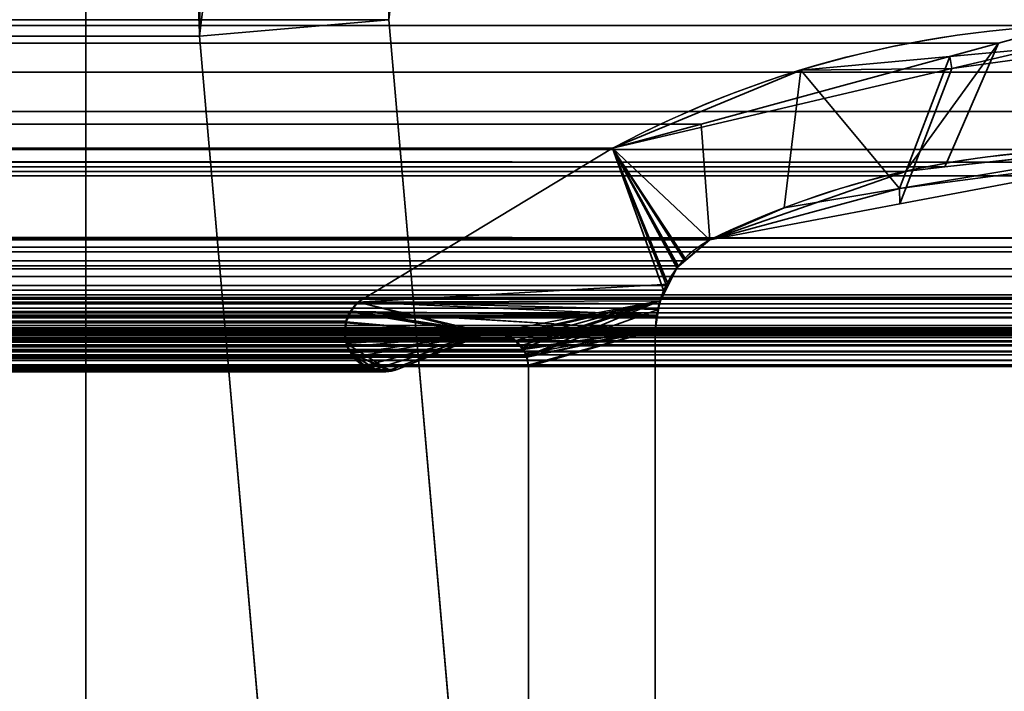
# Model space of a CAD drawing. Header units: millimetres. Extents: x -603 to 3703, y -115 to 193.
# Tile 783 of 1056: x 1960.98 to 1968.76, y 8.98 to 14.28. Entities that reach past the tile are written whole.
import ezdxf

# ---------------------------------------------------------------- set-up
doc = ezdxf.new("R2010")
doc.units = ezdxf.units.MM
doc.layers.add('152', color=7, linetype='Continuous', true_color=0xffffff)

# ---------------------------------------------------------------- blocks, each defined once
blk = doc.blocks.new('UG_SURFACE_002')
at = {"layer": '152', "color": 252, "linetype": 'Continuous', "lineweight": 35}
for points in [[(2165, -18, 2212.25), (2165, 174.4, 2212.25), (835, 174.4, 2212.25), (835, -18, 2212.25)], [(985, -18, 2062.2499), (985, 174.4, 2062.2499), (2015.0001, 174.4, 2062.2499), (2015.0001, -18, 2062.2499)]]:
    blk.add_3dface(points, dxfattribs=at)
blk = doc.blocks.new('UG_SURFACE_055')
at = {"layer": '152', "color": 252, "linetype": 'Continuous', "lineweight": 35}
for points in [[(1038.5, 7.25, 2008.75), (1961.5, 7.25, 2008.75), (1961.5, 46.92, 2008.75), (1038.5, 46.92, 2008.75)], [(1961.5, 46.92, 2008.75), (1961.5, 7.25, 2008.75), (1960, 7.25, 2007.2501), (1960, 46.92, 2007.2501)], [(1962.4095, 14.7887, 2009.6595), (1037.601, 14.1516, 2009.649), (1037.5905, 14.7887, 2009.6595)], [(1962.4095, 14.7887, 2009.6595), (1962.399, 14.1516, 2009.649), (1037.601, 14.1516, 2009.649)], [(1962.399, 14.1516, 2009.649), (1962.4095, 14.7887, 2009.6595), (1963.8987, 14.6091, 2011.1487), (1963.8933, 14.2823, 2011.1434)], [(1036.1013, 14.6091, 2011.1487), (1963.8933, 14.2823, 2011.1434), (1963.8987, 14.6091, 2011.1487)], [(1036.1013, 14.6091, 2011.1487), (1036.1067, 14.2823, 2011.1434), (1963.8933, 14.2823, 2011.1434)], [(1023.5, -29.92, 2023.7501), (1976.5, -29.92, 2023.7501), (1976.5, 14.42, 2023.7501), (1023.5, 14.42, 2023.7501)], [(1025, -29.92, 2022.2499), (1025, 14.42, 2022.2499), (1975, 14.42, 2022.2499), (1975, -29.92, 2022.2499)], [(1036.1067, 14.2823, 2011.1434), (1035.5085, 7.4461, 2011.7414), (1964.4915, 7.4461, 2011.7414), (1963.8933, 14.2823, 2011.1434)], [(1962.9972, 7.3154, 2010.2472), (1962.399, 14.1516, 2009.649), (1963.8933, 14.2823, 2011.1434), (1964.4915, 7.4461, 2011.7414)], [(1037.601, 14.1516, 2009.649), (1962.399, 14.1516, 2009.649), (1962.9972, 7.3154, 2010.2472), (1037.0028, 7.3154, 2010.2472)]]:
    blk.add_3dface(points, dxfattribs=at)
blk = doc.blocks.new('UG_SURFACE_056')
at = {"layer": '152', "color": 252, "linetype": 'Continuous', "lineweight": 35}
for points in [[(1961.5, 46.92, -8.75), (1961.5, 7.25, -8.75), (1960, 7.25, -8.75), (1960, 46.92, -8.75)], [(1960, 46.92, 2007.2501), (1960, 7.25, 2007.2501), (1961.5, 7.25, 2008.75), (1961.5, 46.92, 2008.75)], [(1961.5, 7.25, 2008.75), (1961.5, 7.25, -8.75), (1961.5, 46.92, -8.75), (1961.5, 46.92, 2008.75)], [(1962.5508, 15.41, -8.75), (1962.399, 14.1516, -8.75), (1962.399, 14.1516, 2009.649)], [(1962.399, 14.1516, 2009.649), (1962.4095, 14.7887, 2009.6595), (1962.5508, 15.41, -8.75)], [(1962.399, 14.1516, -8.75), (1962.5508, 15.41, -8.75), (1963.9711, 14.9279, -8.75), (1963.8933, 14.2823, -8.75)], [(1963.8987, 14.6091, 2011.1487), (1963.8933, 14.2823, -8.75), (1963.9711, 14.9279, -8.75)], [(1963.8933, 14.2823, 2011.1434), (1963.8987, 14.6091, 2011.1487), (1962.4095, 14.7887, 2009.6595), (1962.399, 14.1516, 2009.649)], [(1963.8987, 14.6091, 2011.1487), (1963.8933, 14.2823, 2011.1434), (1963.8933, 14.2823, -8.75)], [(1962.9972, 7.3154, -8.75), (1962.399, 14.1516, -8.75), (1963.8933, 14.2823, -8.75), (1964.4915, 7.4461, -8.75)], [(1964.4915, 7.4461, 2011.7414), (1963.8933, 14.2823, 2011.1434), (1962.399, 14.1516, 2009.649), (1962.9972, 7.3154, 2010.2472)], [(1963.8933, 14.2823, 2011.1434), (1964.4915, 7.4461, 2011.7414), (1964.4915, 7.4461, -8.75), (1963.8933, 14.2823, -8.75)], [(1962.399, 14.1516, 2009.649), (1962.399, 14.1516, -8.75), (1962.9972, 7.3154, -8.75), (1962.9972, 7.3154, 2010.2472)]]:
    blk.add_3dface(points, dxfattribs=at)
blk = doc.blocks.new('UG_SURFACE_093')
at = {"layer": '152', "color": 7, "linetype": 'Continuous', "lineweight": 35}
for points in [[(1028.805, 13.867, 2018.445), (1971.195, 13.867, 2018.445), (1969.2187, 14.2362, 2016.4688)], [(1030.7813, 14.2362, 2016.4688), (1028.805, 13.867, 2018.445), (1969.2187, 14.2362, 2016.4688)], [(1969.2187, 14.2362, 2016.4688), (1968.7123, 14.0981, 2015.9624), (1031.2877, 14.0981, 2015.9624), (1030.7813, 14.2362, 2016.4688)], [(1968.7123, 14.0981, 2015.9624), (1969.2187, 14.2362, 2016.4688), (1969.5216, 13.2561, 2016.7716), (1968.2879, 13.1186, 2015.538)], [(1031.2877, 14.0981, 2015.9624), (1968.7123, 14.0981, 2015.9624), (1966.3631, 13.4575, 2013.613), (1033.6369, 13.4575, 2013.613)], [(1967.9768, 13.084, 2015.2268), (1966.4322, 12.5427, 2013.6821), (1966.3631, 13.4575, 2013.613), (1968.7123, 14.0981, 2015.9624)], [(1968.2879, 13.1186, 2015.538), (1967.9768, 13.084, 2015.2268), (1968.7123, 14.0981, 2015.9624)], [(1972.85, 13.5578, 2020.1001), (1971.195, 13.867, 2018.445), (1028.805, 13.867, 2018.445), (1027.15, 13.5578, 2020.1001)], [(1027.15, 13.5578, 2020.1001), (1026.348, 13.1555, 2020.9019), (1973.652, 13.1555, 2020.9019)], [(1027.15, 13.5578, 2020.1001), (1973.652, 13.1555, 2020.9019), (1972.85, 13.5578, 2020.1001)], [(1033.6369, 13.4575, 2013.613), (1966.3631, 13.4575, 2013.613), (1965.663, 13.2666, 2012.913), (1034.337, 13.2666, 2012.913)], [(1965.663, 13.2666, 2012.913), (1966.3631, 13.4575, 2013.613), (1966.4322, 12.5427, 2013.6821), (1966.2308, 12.3774, 2013.4807)], [(1970.4359, 13.048, 2017.6859), (1029.5644, 13.0447, 2017.6857), (1030.4995, 13.2561, 2016.7506)], [(1030.4995, 13.2561, 2016.7506), (1031.6956, 12.978, 2015.5544), (1968.2879, 13.1186, 2015.538)], [(1968.2879, 13.1186, 2015.538), (1969.5216, 13.2561, 2016.7716), (1030.4995, 13.2561, 2016.7506)], [(1969.5216, 13.2561, 2016.7716), (1970.4359, 13.048, 2017.6859), (1030.4995, 13.2561, 2016.7506)], [(1965.663, 13.2666, 2012.913), (1963.65, 12.0514, 2010.9), (1036.35, 12.0514, 2010.9), (1034.337, 13.2666, 2012.913)], [(1963.65, 12.0514, 2010.9), (1965.663, 13.2666, 2012.913), (1966.065, 12.1441, 2013.315), (1966.0091, 11.9475, 2013.2592)], [(1965.663, 13.2666, 2012.913), (1966.1812, 12.3367, 2013.4311), (1966.0872, 12.1809, 2013.3371)], [(1966.0872, 12.1809, 2013.3371), (1966.065, 12.1441, 2013.315), (1965.663, 13.2666, 2012.913)], [(1966.2308, 12.3774, 2013.4807), (1966.1812, 12.3367, 2013.4311), (1965.663, 13.2666, 2012.913)], [(1975.4446, 12.0875, 2022.6946), (1973.652, 13.1555, 2020.9019), (1026.348, 13.1555, 2020.9019), (1024.5554, 12.0875, 2022.6946)], [(1967.9768, 13.084, 2015.2268), (1968.2879, 13.1186, 2015.538), (1031.6956, 12.978, 2015.5544)], [(1967.9768, 13.084, 2015.2268), (1031.6956, 12.978, 2015.5544), (1033.5678, 12.5427, 2013.6821)], [(1033.5678, 12.5427, 2013.6821), (1966.4322, 12.5427, 2013.6821), (1967.9768, 13.084, 2015.2268)], [(1972.595, 12.5565, 2019.845), (1027.405, 12.5565, 2019.845), (1029.5644, 13.0447, 2017.6857)], [(1029.5644, 13.0447, 2017.6857), (1970.4359, 13.048, 2017.6859), (1972.595, 12.5565, 2019.845)], [(1027.2902, 12.4749, 2019.9597), (1027.405, 12.5565, 2019.845), (1972.595, 12.5565, 2019.845)], [(1972.595, 12.5565, 2019.845), (1972.7128, 12.484, 2019.9628), (1027.2902, 12.4749, 2019.9597)], [(1033.7692, 12.3774, 2013.4807), (1966.2308, 12.3774, 2013.4807), (1966.4322, 12.5427, 2013.6821), (1033.5678, 12.5427, 2013.6821)], [(1027.1529, 12.3772, 2020.097), (1027.2902, 12.4749, 2019.9597), (1972.7128, 12.484, 2019.9628)], [(1972.7128, 12.484, 2019.9628), (1972.7702, 12.4486, 2020.0202), (1027.1529, 12.3772, 2020.097)], [(1972.7702, 12.4486, 2020.0202), (1027.1101, 12.316, 2020.1399), (1027.1529, 12.3772, 2020.097)], [(1972.7702, 12.4486, 2020.0202), (1972.8895, 12.3135, 2020.1395), (1027.1101, 12.316, 2020.1399)], [(1966.1812, 12.3367, 2013.4311), (1033.7692, 12.3774, 2013.4807), (1033.8188, 12.3367, 2013.4311)], [(1966.1812, 12.3367, 2013.4311), (1966.2308, 12.3774, 2013.4807), (1033.7692, 12.3774, 2013.4807)], [(1027.022, 12.19, 2020.2281), (1027.1101, 12.316, 2020.1399), (1972.8895, 12.3135, 2020.1395)], [(1972.8895, 12.3135, 2020.1395), (1972.942, 12.2541, 2020.1919), (1027.022, 12.19, 2020.2281)], [(1033.8188, 12.3367, 2013.4311), (1966.0872, 12.1809, 2013.3371), (1966.1812, 12.3367, 2013.4311)], [(1033.8188, 12.3367, 2013.4311), (1033.9128, 12.1809, 2013.3371), (1966.0872, 12.1809, 2013.3371)], [(1972.942, 12.2541, 2020.1919), (1026.9928, 12.1065, 2020.2572), (1027.022, 12.19, 2020.2281)], [(1972.942, 12.2541, 2020.1919), (1973.0098, 12.1077, 2020.2599), (1026.9928, 12.1065, 2020.2572)], [(1966.0091, 11.9475, 2013.2592), (1033.9128, 12.1809, 2013.3371), (1033.935, 12.1441, 2013.315)], [(1966.0091, 11.9475, 2013.2592), (1966.065, 12.1441, 2013.315), (1033.9128, 12.1809, 2013.3371)], [(1966.065, 12.1441, 2013.315), (1966.0872, 12.1809, 2013.3371), (1033.9128, 12.1809, 2013.3371)], [(1966.0089, 11.9448, 2013.2589), (1033.935, 12.1441, 2013.315), (1033.9909, 11.9475, 2013.2592)], [(1033.935, 12.1441, 2013.315), (1966.0089, 11.9448, 2013.2589), (1966.0091, 11.9475, 2013.2592)], [(1024.5554, 12.0875, 2022.6946), (1024.5012, 12.0383, 2022.7487), (1975.498, 12.0365, 2022.748)], [(1975.498, 12.0365, 2022.748), (1975.4446, 12.0875, 2022.6946), (1024.5554, 12.0875, 2022.6946)], [(1026.9547, 11.9977, 2020.2954), (1026.9928, 12.1065, 2020.2572), (1973.0098, 12.1077, 2020.2599)], [(1973.0098, 12.1077, 2020.2599), (1973.025, 12.0751, 2020.2749), (1026.9547, 11.9977, 2020.2954)], [(1973.025, 12.0751, 2020.2749), (1973.0616, 11.8663, 2020.3116), (1026.9547, 11.9977, 2020.2954)], [(1975.5521, 11.9652, 2022.8021), (1024.4761, 12.0155, 2022.774), (1024.4516, 11.9779, 2022.7985)], [(1024.5012, 12.0383, 2022.7487), (1024.4761, 12.0155, 2022.774), (1975.5329, 12.0032, 2022.7828)], [(1024.4761, 12.0155, 2022.774), (1975.5521, 11.9652, 2022.8021), (1975.5329, 12.0032, 2022.7828)], [(1975.5329, 12.0032, 2022.7828), (1975.498, 12.0365, 2022.748), (1024.5012, 12.0383, 2022.7487)], [(1973.0616, 11.8663, 2020.3116), (1026.9384, 11.8663, 2020.3116), (1026.9547, 11.9977, 2020.2954)], [(1036.4089, 11.9819, 2010.8411), (1036.35, 12.0514, 2010.9), (1963.65, 12.0514, 2010.9)], [(1036.4089, 11.9819, 2010.8411), (1963.65, 12.0514, 2010.9), (1963.5876, 11.9763, 2010.8376)], [(1963.5876, 11.9763, 2010.8376), (1963.65, 12.0514, 2010.9), (1966.0091, 11.9475, 2013.2592), (1966.0089, 11.9448, 2013.2589)], [(1024.4319, 11.9258, 2022.8181), (1024.4216, 11.8984, 2022.8283), (1975.5852, 11.846, 2022.8353)], [(1975.5521, 11.9652, 2022.8021), (1024.4472, 11.9664, 2022.8028), (1024.4319, 11.9258, 2022.8181)], [(1024.4319, 11.9258, 2022.8181), (1975.569, 11.9316, 2022.819), (1975.5521, 11.9652, 2022.8021)], [(1024.4319, 11.9258, 2022.8181), (1975.5698, 11.9274, 2022.8198), (1975.569, 11.9316, 2022.819)], [(1975.5852, 11.846, 2022.8353), (1975.5698, 11.9274, 2022.8198), (1024.4319, 11.9258, 2022.8181)], [(1024.4516, 11.9779, 2022.7985), (1024.4472, 11.9664, 2022.8028), (1975.5521, 11.9652, 2022.8021)], [(1033.9909, 11.9475, 2013.2592), (1033.9911, 11.9448, 2013.2589), (1966.0089, 11.9448, 2013.2589)], [(1034, 11.8277, 2013.2501), (1966, 11.8277, 2013.2501), (1966.0089, 11.9448, 2013.2589), (1033.9911, 11.9448, 2013.2589)], [(1963.5876, 11.9763, 2010.8376), (1036.4127, 11.9737, 2010.8373), (1036.4089, 11.9819, 2010.8411)], [(1963.5876, 11.9763, 2010.8376), (1963.5868, 11.9742, 2010.8368), (1036.4127, 11.9737, 2010.8373)], [(1036.4401, 11.9155, 2010.8099), (1036.4127, 11.9737, 2010.8373), (1963.5868, 11.9742, 2010.8368)], [(1036.4401, 11.9155, 2010.8099), (1963.5868, 11.9742, 2010.8368), (1963.5551, 11.8998, 2010.8051)], [(1963.5551, 11.8998, 2010.8051), (1036.4461, 11.8863, 2010.8039), (1036.4401, 11.9155, 2010.8099)], [(1964.6485, 11.798, 2011.8985), (1963.5534, 11.8868, 2010.8035), (1963.5551, 11.8998, 2010.8051), (1963.5868, 11.9742, 2010.8368)], [(1963.5868, 11.9742, 2010.8368), (1963.5876, 11.9763, 2010.8376), (1964.6485, 11.798, 2011.8985)], [(1963.5876, 11.9763, 2010.8376), (1964.7161, 11.8082, 2011.9662), (1964.6646, 11.8019, 2011.9145)], [(1964.6646, 11.8019, 2011.9145), (1964.6485, 11.798, 2011.8985), (1963.5876, 11.9763, 2010.8376)], [(1963.5876, 11.9763, 2010.8376), (1966, 11.8277, 2013.2501), (1964.8067, 11.7956, 2012.0566), (1964.8026, 11.7962, 2012.0525)], [(1964.8026, 11.7962, 2012.0525), (1964.7161, 11.8082, 2011.9662), (1963.5876, 11.9763, 2010.8376)], [(1966.0089, 11.9448, 2013.2589), (1966, 11.8277, 2013.2501), (1963.5876, 11.9763, 2010.8376)], [(1975.5851, 11.8384, 2022.835), (1024.4156, 11.8382, 2022.8345), (1024.4145, 11.8282, 2022.8355)], [(1024.4145, 11.8282, 2022.8355), (1024.4242, 11.7582, 2022.826), (1975.5851, 11.8384, 2022.835)], [(1024.4216, 11.8984, 2022.8283), (1024.4156, 11.8382, 2022.8345), (1975.5852, 11.846, 2022.8353)], [(1024.4156, 11.8382, 2022.8345), (1975.5851, 11.8384, 2022.835), (1975.5852, 11.846, 2022.8353)], [(1975.5844, 11.8085, 2022.8345), (1975.5851, 11.8384, 2022.835), (1024.4242, 11.7582, 2022.826)], [(1026.9384, 6.7187, 2020.3116), (1026.9384, 11.8663, 2020.3116), (1973.0616, 11.8663, 2020.3116), (1973.0616, 6.7187, 2020.3116)], [(1034, 11.8277, 2013.2501), (1034, 5.7035, 2013.2501), (1966, 5.7035, 2013.2501), (1966, 11.8277, 2013.2501)], [(1963.5551, 11.8998, 2010.8051), (1963.5534, 11.8868, 2010.8035), (1036.4461, 11.8863, 2010.8039)], [(1036.4552, 11.8424, 2010.7949), (1036.4461, 11.8863, 2010.8039), (1963.5534, 11.8868, 2010.8035)], [(1963.5438, 11.8115, 2010.7937), (1036.4527, 11.791, 2010.7975), (1036.4552, 11.8424, 2010.7949)], [(1036.4552, 11.8424, 2010.7949), (1963.5534, 11.8868, 2010.8035), (1963.5438, 11.8115, 2010.7937)], [(1963.5465, 11.7913, 2010.7965), (1963.5438, 11.8115, 2010.7937), (1963.5534, 11.8868, 2010.8035), (1964.6485, 11.798, 2011.8985)], [(1966, 11.8277, 2013.2501), (1964.9017, 11.7431, 2012.1517), (1964.8759, 11.7573, 2012.126), (1964.8067, 11.7956, 2012.0566)], [(1964.9585, 11.6764, 2012.2087), (1964.9371, 11.7015, 2012.1872), (1964.9017, 11.7431, 2012.1517), (1966, 11.8277, 2013.2501)], [(1966, 11.8277, 2013.2501), (1964.9862, 11.6145, 2012.2364), (1964.9798, 11.6289, 2012.2297), (1964.9585, 11.6764, 2012.2087)], [(1964.9965, 11.5516, 2012.2464), (1964.9862, 11.6145, 2012.2364), (1966, 11.8277, 2013.2501)], [(1966, 11.8277, 2013.2501), (1964.9979, 11.5427, 2012.2478), (1964.9965, 11.5516, 2012.2464)], [(1966, 11.8277, 2013.2501), (1966, 5.7035, 2013.2501), (1964.9979, 7.7467, 2012.2478), (1964.9979, 11.5427, 2012.2478)], [(1975.5844, 11.8085, 2022.8345), (1024.4242, 11.7582, 2022.826), (1024.428, 11.7445, 2022.8219)], [(1024.428, 11.7445, 2022.8219), (1975.572, 11.7445, 2022.8219), (1975.5844, 11.8085, 2022.8345)], [(1974.3996, 11.8171, 2021.6496), (1975.1971, 11.5484, 2022.4471), (1024.8029, 11.5484, 2022.4471), (1025.6004, 11.8171, 2021.6496)], [(1974.3996, 11.8171, 2021.6496), (1025.6004, 11.8171, 2021.6496), (1025.6144, 11.8176, 2021.6355)], [(1974.3232, 11.8261, 2021.5731), (1025.6144, 11.8176, 2021.6355), (1025.6871, 11.8201, 2021.5631)], [(1974.3232, 11.8261, 2021.5731), (1974.3855, 11.8187, 2021.6355), (1025.6144, 11.8176, 2021.6355)], [(1025.6144, 11.8176, 2021.6355), (1974.3855, 11.8187, 2021.6355), (1974.3996, 11.8171, 2021.6496)], [(1025.6871, 11.8201, 2021.5631), (1974.3134, 11.823, 2021.5635), (1974.3232, 11.8261, 2021.5731)], [(1974.3134, 11.823, 2021.5635), (1025.6871, 11.8201, 2021.5631), (1025.7167, 11.8212, 2021.5333)], [(1025.7167, 11.8212, 2021.5333), (1974.2395, 11.7993, 2021.4894), (1974.3134, 11.823, 2021.5635)], [(1025.7167, 11.8212, 2021.5333), (1025.7601, 11.8001, 2021.4899), (1974.2395, 11.7993, 2021.4894)], [(1974.1986, 11.7862, 2021.4486), (1025.7601, 11.8001, 2021.4899), (1025.8185, 11.7716, 2021.4317)], [(1974.1986, 11.7862, 2021.4486), (1974.2395, 11.7993, 2021.4894), (1025.7601, 11.8001, 2021.4899)], [(1025.8185, 11.7716, 2021.4317), (1974.1828, 11.7701, 2021.4329), (1974.1986, 11.7862, 2021.4486)], [(1974.1828, 11.7701, 2021.4329), (1025.8185, 11.7716, 2021.4317), (1025.8265, 11.7677, 2021.4236)], [(1025.8265, 11.7677, 2021.4236), (1974.1271, 11.7128, 2021.3771), (1974.1828, 11.7701, 2021.4329)], [(1025.8265, 11.7677, 2021.4236), (1025.8732, 11.7134, 2021.3768), (1974.1271, 11.7128, 2021.3771)], [(1964.9017, 11.7431, 2012.1517), (1035.0993, 11.7439, 2012.1508), (1035.1241, 11.7573, 2012.126)], [(1964.8759, 11.7573, 2012.126), (1035.1241, 11.7573, 2012.126), (1035.1965, 11.7966, 2012.0535)], [(1035.1241, 11.7573, 2012.126), (1964.8759, 11.7573, 2012.126), (1964.9017, 11.7431, 2012.1517)], [(1035.1965, 11.7966, 2012.0535), (1035.1974, 11.7967, 2012.0528), (1964.8026, 11.7962, 2012.0525), (1964.8067, 11.7956, 2012.0566)], [(1964.8067, 11.7956, 2012.0566), (1964.8759, 11.7573, 2012.126), (1035.1965, 11.7966, 2012.0535)], [(1964.8026, 11.7962, 2012.0525), (1035.1974, 11.7967, 2012.0528), (1035.2839, 11.8082, 2011.9662)], [(1035.2839, 11.8082, 2011.9662), (1964.7161, 11.8082, 2011.9662), (1964.8026, 11.7962, 2012.0525)], [(1964.6646, 11.8019, 2011.9145), (1035.2839, 11.8082, 2011.9662), (1035.3515, 11.798, 2011.8985)], [(1964.6646, 11.8019, 2011.9145), (1964.7161, 11.8082, 2011.9662), (1035.2839, 11.8082, 2011.9662)], [(1035.3515, 11.798, 2011.8985), (1964.6485, 11.798, 2011.8985), (1964.6646, 11.8019, 2011.9145)], [(1963.9601, 11.5173, 2011.21), (1964.6485, 11.798, 2011.8985), (1035.3515, 11.798, 2011.8985), (1036.0399, 11.5173, 2011.21)], [(1963.5541, 11.7351, 2010.8042), (1036.431, 11.6956, 2010.8192), (1036.451, 11.758, 2010.7989)], [(1036.451, 11.758, 2010.7989), (1963.5465, 11.7913, 2010.7965), (1963.5541, 11.7351, 2010.8042)], [(1036.451, 11.758, 2010.7989), (1036.4527, 11.791, 2010.7975), (1963.5465, 11.7913, 2010.7965)], [(1963.5438, 11.8115, 2010.7937), (1963.5465, 11.7913, 2010.7965), (1036.4527, 11.791, 2010.7975)], [(1964.6485, 11.798, 2011.8985), (1963.5694, 11.6961, 2010.8194), (1963.5541, 11.7351, 2010.8042), (1963.5465, 11.7913, 2010.7965)], [(1963.6161, 11.6163, 2010.8662), (1963.5806, 11.6675, 2010.8306), (1963.5694, 11.6961, 2010.8194), (1964.6485, 11.798, 2011.8985)], [(1963.7012, 11.5469, 2010.9513), (1963.6227, 11.6068, 2010.8726), (1963.6161, 11.6163, 2010.8662), (1964.6485, 11.798, 2011.8985)], [(1963.7786, 11.5187, 2011.0285), (1963.7202, 11.5324, 2010.9704), (1963.7012, 11.5469, 2010.9513), (1964.6485, 11.798, 2011.8985)], [(1963.8742, 11.5017, 2011.1241), (1963.8566, 11.5004, 2011.1067), (1963.7786, 11.5187, 2011.0285), (1964.6485, 11.798, 2011.8985)], [(1964.6485, 11.798, 2011.8985), (1963.9601, 11.5173, 2011.21), (1963.9083, 11.5044, 2011.1582), (1963.8742, 11.5017, 2011.1241)], [(1024.4323, 11.736, 2022.8179), (1975.5677, 11.736, 2022.8179), (1975.572, 11.7445, 2022.8219), (1024.428, 11.7445, 2022.8219)], [(1975.5313, 11.662, 2022.7814), (1024.4323, 11.736, 2022.8179), (1024.4687, 11.662, 2022.7814)], [(1975.5313, 11.662, 2022.7814), (1975.5677, 11.736, 2022.8179), (1024.4323, 11.736, 2022.8179)], [(1974.1204, 11.7061, 2021.3704), (1025.8732, 11.7134, 2021.3768), (1025.88, 11.7055, 2021.3699)], [(1974.1204, 11.7061, 2021.3704), (1974.1271, 11.7128, 2021.3771), (1025.8732, 11.7134, 2021.3768)], [(1025.88, 11.7055, 2021.3699), (1974.0888, 11.6334, 2021.3387), (1974.1204, 11.7061, 2021.3704)], [(1025.88, 11.7055, 2021.3699), (1025.9112, 11.6334, 2021.3387), (1974.0888, 11.6334, 2021.3387)], [(1964.9585, 11.6764, 2012.2087), (1035.0202, 11.6289, 2012.2297), (1035.0415, 11.6764, 2012.2087)], [(1964.9585, 11.6764, 2012.2087), (1964.9798, 11.6289, 2012.2297), (1035.0202, 11.6289, 2012.2297)], [(1964.9585, 11.6764, 2012.2087), (1035.0415, 11.6764, 2012.2087), (1035.0629, 11.7014, 2012.187)], [(1964.9017, 11.7431, 2012.1517), (1035.0629, 11.7014, 2012.187), (1035.0993, 11.7439, 2012.1508)], [(1964.9017, 11.7431, 2012.1517), (1964.9371, 11.7015, 2012.1872), (1035.0629, 11.7014, 2012.187)], [(1035.0629, 11.7014, 2012.187), (1964.9371, 11.7015, 2012.1872), (1964.9585, 11.6764, 2012.2087)], [(1963.5806, 11.6675, 2010.8306), (1036.3837, 11.6165, 2010.8664), (1036.4263, 11.6814, 2010.8237)], [(1036.4263, 11.6814, 2010.8237), (1963.5694, 11.6961, 2010.8194), (1963.5806, 11.6675, 2010.8306)], [(1036.4263, 11.6814, 2010.8237), (1036.431, 11.6956, 2010.8192), (1963.5694, 11.6961, 2010.8194)], [(1963.5541, 11.7351, 2010.8042), (1963.5694, 11.6961, 2010.8194), (1036.431, 11.6956, 2010.8192)], [(1975.5275, 11.6582, 2022.7776), (1024.4725, 11.6582, 2022.7776), (1024.539, 11.5917, 2022.711)], [(1024.539, 11.5917, 2022.711), (1975.461, 11.5914, 2022.711), (1975.5275, 11.6582, 2022.7776)], [(1974.0888, 7.3541, 2021.3387), (1974.0888, 11.6334, 2021.3387), (1025.9112, 11.6334, 2021.3387), (1025.9112, 7.3541, 2021.3387)], [(1964.9862, 11.6145, 2012.2364), (1035.0035, 11.5516, 2012.2464), (1035.0138, 11.6145, 2012.2364)], [(1964.9862, 11.6145, 2012.2364), (1964.9965, 11.5516, 2012.2464), (1035.0035, 11.5516, 2012.2464)], [(1035.0138, 11.6145, 2012.2364), (1035.0202, 11.6289, 2012.2297), (1964.9798, 11.6289, 2012.2297), (1964.9862, 11.6145, 2012.2364)], [(1036.3261, 11.5603, 2010.9239), (1963.6227, 11.6068, 2010.8726), (1963.7012, 11.5469, 2010.9513)], [(1036.3261, 11.5603, 2010.9239), (1036.3773, 11.6068, 2010.8726), (1963.6227, 11.6068, 2010.8726)], [(1036.3773, 11.6068, 2010.8726), (1036.3837, 11.6165, 2010.8664), (1963.6161, 11.6163, 2010.8662)], [(1963.6161, 11.6163, 2010.8662), (1963.6227, 11.6068, 2010.8726), (1036.3773, 11.6068, 2010.8726)], [(1963.5806, 11.6675, 2010.8306), (1963.6161, 11.6163, 2010.8662), (1036.3837, 11.6165, 2010.8664)], [(1975.4601, 11.5905, 2022.7101), (1024.539, 11.5917, 2022.711), (1024.5411, 11.5896, 2022.7089)], [(1975.4601, 11.5905, 2022.7101), (1975.461, 11.5914, 2022.711), (1024.539, 11.5917, 2022.711)], [(1975.4601, 11.5905, 2022.7101), (1024.5411, 11.5896, 2022.7089), (1024.622, 11.5553, 2022.6281)], [(1024.622, 11.5553, 2022.6281), (1975.3782, 11.5548, 2022.6281), (1975.4601, 11.5905, 2022.7101)], [(1975.3782, 11.5548, 2022.6281), (1024.622, 11.5553, 2022.6281), (1024.658, 11.54, 2022.5921)], [(1975.3457, 11.5407, 2022.5956), (1975.3782, 11.5548, 2022.6281), (1024.658, 11.54, 2022.5921)], [(1975.3457, 11.5407, 2022.5956), (1024.658, 11.54, 2022.5921), (1024.7089, 11.5412, 2022.541)], [(1024.7089, 11.5412, 2022.541), (1975.2913, 11.5435, 2022.5413), (1975.3457, 11.5407, 2022.5956)], [(1975.2913, 11.5435, 2022.5413), (1024.7089, 11.5412, 2022.541), (1024.7829, 11.5429, 2022.4671)], [(1024.7829, 11.5429, 2022.4671), (1975.1971, 11.5484, 2022.4471), (1975.2913, 11.5435, 2022.5413)], [(1024.7829, 11.5429, 2022.4671), (1024.8029, 11.5484, 2022.4471), (1975.1971, 11.5484, 2022.4471)], [(1035.0035, 11.5516, 2012.2464), (1964.9965, 11.5516, 2012.2464), (1964.9979, 11.5427, 2012.2478), (1035.0021, 11.5427, 2012.2478)], [(1964.9979, 11.5427, 2012.2478), (1964.9979, 7.7467, 2012.2478), (1035.0021, 7.7467, 2012.2478), (1035.0021, 11.5427, 2012.2478)], [(1036.0399, 11.5173, 2011.21), (1036.1261, 11.5091, 2011.1239), (1963.8742, 11.5017, 2011.1241)], [(1963.8742, 11.5017, 2011.1241), (1963.9083, 11.5044, 2011.1582), (1036.0399, 11.5173, 2011.21)], [(1963.9083, 11.5044, 2011.1582), (1963.9601, 11.5173, 2011.21), (1036.0399, 11.5173, 2011.21)], [(1036.1853, 11.5034, 2011.0648), (1963.7786, 11.5187, 2011.0285), (1963.8566, 11.5004, 2011.1067)], [(1036.1853, 11.5034, 2011.0648), (1036.2209, 11.5179, 2011.029), (1963.7786, 11.5187, 2011.0285)], [(1963.7202, 11.5324, 2010.9704), (1036.2209, 11.5179, 2011.029), (1036.299, 11.5493, 2010.951)], [(1963.7202, 11.5324, 2010.9704), (1963.7786, 11.5187, 2011.0285), (1036.2209, 11.5179, 2011.029)], [(1963.7012, 11.5469, 2010.9513), (1036.299, 11.5493, 2010.951), (1036.3261, 11.5603, 2010.9239)], [(1036.299, 11.5493, 2010.951), (1963.7012, 11.5469, 2010.9513), (1963.7202, 11.5324, 2010.9704)], [(1963.8566, 11.5004, 2011.1067), (1036.1261, 11.5091, 2011.1239), (1036.1853, 11.5034, 2011.0648)], [(1963.8566, 11.5004, 2011.1067), (1963.8742, 11.5017, 2011.1241), (1036.1261, 11.5091, 2011.1239)]]:
    blk.add_3dface(points, dxfattribs=at)
blk = doc.blocks.new('UG_SURFACE_094')
at = {"layer": '152', "color": 7, "linetype": 'Continuous', "lineweight": 35}
for points in [[(1967.9314, 12.8262, 2015.1813), (1970.088, 13.2339, 2017.338), (1969.808, 14.2393, 2017.0579), (1968.343, 13.8955, 2015.5931)], [(1968.343, 13.8955, 2015.5931), (1969.808, 14.2393, 2017.0579), (1970.4853, 14.1908, -8.75)], [(1968.3276, 13.9927, -8.75), (1970.4853, 14.1908, -8.75), (1969.7534, 13.2525, -8.75), (1967.9286, 12.9478, -8.75)], [(1970.4853, 14.1908, -8.75), (1968.3276, 13.9927, -8.75), (1968.343, 13.8955, 2015.5931)], [(1968.343, 13.8955, 2015.5931), (1968.3276, 13.9927, -8.75), (1967.1508, 13.8846, -8.75)], [(1967.9286, 12.9478, -8.75), (1967.1508, 13.8846, -8.75), (1968.3276, 13.9927, -8.75)], [(1965.663, 13.2666, 2012.913), (1968.343, 13.8955, 2015.5931), (1967.1508, 13.8846, -8.75)], [(1968.343, 13.8955, 2015.5931), (1965.663, 13.2666, 2012.913), (1966.4322, 12.5427, 2013.6821), (1967.9314, 12.8262, 2015.1813)], [(1967.1508, 13.8846, -8.75), (1965.663, 13.2666, -8.75), (1965.663, 13.2666, 2012.913)], [(1967.0178, 12.7957, -8.75), (1966.4322, 12.5427, -8.75), (1965.663, 13.2666, -8.75), (1967.1508, 13.8846, -8.75)], [(1967.9286, 12.9478, -8.75), (1967.0178, 12.7957, -8.75), (1967.1508, 13.8846, -8.75)], [(1965.663, 13.2666, -8.75), (1963.65, 12.0514, -8.75), (1963.65, 12.0514, 2010.9), (1965.663, 13.2666, 2012.913)], [(1963.65, 12.0514, -8.75), (1965.663, 13.2666, -8.75), (1966.1744, 12.3282, -8.75), (1966.1058, 12.1916, -8.75)], [(1965.663, 13.2666, 2012.913), (1963.65, 12.0514, 2010.9), (1966.0347, 12.0607, 2013.2847), (1966.1008, 12.1889, 2013.3507)], [(1965.663, 13.2666, -8.75), (1966.4322, 12.5427, -8.75), (1966.243, 12.3854, -8.75)], [(1966.243, 12.3854, -8.75), (1966.1744, 12.3282, -8.75), (1965.663, 13.2666, -8.75)], [(1965.663, 13.2666, 2012.913), (1966.1691, 12.3216, 2013.4192), (1966.2403, 12.3814, 2013.4904)], [(1966.2403, 12.3814, 2013.4904), (1966.4322, 12.5427, 2013.6821), (1965.663, 13.2666, 2012.913)], [(1966.1008, 12.1889, 2013.3507), (1966.1691, 12.3216, 2013.4192), (1965.663, 13.2666, 2012.913)], [(1970.088, 13.2339, 2017.338), (1967.9286, 12.9478, -8.75), (1969.7534, 13.2525, -8.75)], [(1970.088, 13.2339, 2017.338), (1967.9314, 12.8262, 2015.1813), (1967.9286, 12.9478, -8.75)], [(1967.9286, 12.9478, -8.75), (1967.9314, 12.8262, 2015.1813), (1966.4322, 12.5427, 2013.6821)], [(1966.4322, 12.5427, 2013.6821), (1967.0178, 12.7957, -8.75), (1967.9286, 12.9478, -8.75)], [(1966.4322, 12.5427, 2013.6821), (1966.4322, 12.5427, -8.75), (1967.0178, 12.7957, -8.75)], [(1966.4322, 12.5427, -8.75), (1966.4322, 12.5427, 2013.6821), (1966.2403, 12.3814, 2013.4904)], [(1966.2403, 12.3814, 2013.4904), (1966.243, 12.3854, -8.75), (1966.4322, 12.5427, -8.75)], [(1966.243, 12.3854, -8.75), (1966.2403, 12.3814, 2013.4904), (1966.1691, 12.3216, 2013.4192)], [(1966.1691, 12.3216, 2013.4192), (1966.1744, 12.3282, -8.75), (1966.243, 12.3854, -8.75)], [(1966.1691, 12.3216, 2013.4192), (1966.1008, 12.1889, 2013.3507), (1966.1058, 12.1916, -8.75)], [(1966.1691, 12.3216, 2013.4192), (1966.1058, 12.1916, -8.75), (1966.1744, 12.3282, -8.75)], [(1966.1058, 12.1916, -8.75), (1966.0276, 12.0359, -8.75), (1963.65, 12.0514, -8.75)], [(1966.0276, 12.0359, -8.75), (1966.1058, 12.1916, -8.75), (1966.1008, 12.1889, 2013.3507)], [(1966.0276, 12.0359, -8.75), (1966.1008, 12.1889, 2013.3507), (1966.0347, 12.0607, 2013.2847)], [(1964.6821, 11.8051, 2011.9321), (1964.7161, 11.8082, 2011.9662), (1966.0347, 12.0607, 2013.2847), (1963.65, 12.0514, 2010.9)], [(1966.0347, 12.0607, 2013.2847), (1964.7161, 11.8082, 2011.9662), (1964.8116, 11.7875, 2012.0616)], [(1964.8116, 11.7875, 2012.0616), (1964.8453, 11.7801, 2012.0952), (1966.0347, 12.0607, 2013.2847)], [(1966.0347, 12.0607, 2013.2847), (1964.8453, 11.7801, 2012.0952), (1964.8899, 11.7442, 2012.1398)], [(1964.8899, 11.7442, 2012.1398), (1964.9386, 11.705, 2012.1887), (1966.0347, 12.0607, 2013.2847)], [(1966.0347, 12.0607, 2013.2847), (1964.9386, 11.705, 2012.1887), (1964.9489, 11.6862, 2012.1989)], [(1964.9489, 11.6862, 2012.1989), (1964.9838, 11.6222, 2012.2337), (1966.0347, 12.0607, 2013.2847)], [(1966.0244, 11.9915, 2013.2744), (1966.0347, 12.0607, 2013.2847), (1964.9838, 11.6222, 2012.2337), (1964.9839, 11.6216, 2012.234)], [(1966.0347, 12.0607, 2013.2847), (1966.0219, 11.9929, -8.75), (1966.0276, 12.0359, -8.75)], [(1966.0347, 12.0607, 2013.2847), (1966.0244, 11.9915, 2013.2744), (1966.0219, 11.9929, -8.75)], [(1963.65, 12.0514, -8.75), (1963.5957, 11.9786, -8.75), (1963.5932, 11.9786, 2010.8433)], [(1963.5932, 11.9786, 2010.8433), (1963.65, 12.0514, 2010.9), (1963.65, 12.0514, -8.75)], [(1964.6485, 11.798, 2011.8985), (1963.65, 12.0514, 2010.9), (1963.5932, 11.9786, 2010.8433)], [(1966.0219, 11.9929, -8.75), (1966, 11.8277, -8.75), (1963.5957, 11.9786, -8.75), (1963.65, 12.0514, -8.75)], [(1963.65, 12.0514, -8.75), (1966.0276, 12.0359, -8.75), (1966.0219, 11.9929, -8.75)], [(1963.65, 12.0514, 2010.9), (1964.6485, 11.798, 2011.8985), (1964.6821, 11.8051, 2011.9321)], [(1964.9839, 11.6216, 2012.234), (1964.9979, 11.5427, 2012.2478), (1966, 11.8277, 2013.2501), (1966.0244, 11.9915, 2013.2744)], [(1966.0219, 11.9929, -8.75), (1966.0244, 11.9915, 2013.2744), (1966, 11.8277, 2013.2501)], [(1966, 11.8277, 2013.2501), (1966, 11.8277, -8.75), (1966.0219, 11.9929, -8.75)], [(1963.5957, 11.9786, -8.75), (1963.5724, 11.9473, -8.75), (1963.557, 11.8953, 2010.807)], [(1963.557, 11.8953, 2010.807), (1963.5782, 11.9593, 2010.8283), (1963.5957, 11.9786, -8.75)], [(1963.5932, 11.9786, 2010.8433), (1963.5782, 11.9593, 2010.8283), (1963.557, 11.8953, 2010.807), (1964.6485, 11.798, 2011.8985)], [(1963.5724, 11.9473, -8.75), (1963.5595, 11.8957, -8.75), (1963.557, 11.8953, 2010.807)], [(1963.5595, 11.8957, -8.75), (1963.5724, 11.9473, -8.75), (1963.5957, 11.9786, -8.75), (1964.6485, 11.798, -8.75)], [(1963.5782, 11.9593, 2010.8283), (1963.5932, 11.9786, 2010.8433), (1963.5957, 11.9786, -8.75)], [(1963.5957, 11.9786, -8.75), (1964.7161, 11.8082, -8.75), (1964.6821, 11.8051, -8.75)], [(1964.6821, 11.8051, -8.75), (1964.6485, 11.798, -8.75), (1963.5957, 11.9786, -8.75)], [(1964.7161, 11.8082, -8.75), (1963.5957, 11.9786, -8.75), (1966, 11.8277, -8.75)], [(1963.5595, 11.8957, -8.75), (1963.5444, 11.835, -8.75), (1963.5469, 11.8101, 2010.7968)], [(1964.6485, 11.798, -8.75), (1963.5478, 11.8108, -8.75), (1963.5444, 11.835, -8.75), (1963.5595, 11.8957, -8.75)], [(1963.5444, 11.835, -8.75), (1963.5478, 11.8108, -8.75), (1963.5469, 11.8101, 2010.7968)], [(1963.5469, 11.8101, 2010.7968), (1963.5482, 11.8687, 2010.7982), (1963.5595, 11.8957, -8.75)], [(1964.6485, 11.798, 2011.8985), (1963.557, 11.8953, 2010.807), (1963.5482, 11.8687, 2010.7982), (1963.5469, 11.8101, 2010.7968)], [(1963.5482, 11.8687, 2010.7982), (1963.557, 11.8953, 2010.807), (1963.5595, 11.8957, -8.75)], [(1964.8117, 11.7909, -8.75), (1964.7161, 11.8082, -8.75), (1966, 11.8277, -8.75)], [(1966, 11.8277, -8.75), (1964.828, 11.7879, -8.75), (1964.8117, 11.7909, -8.75)], [(1964.8906, 11.7476, -8.75), (1964.828, 11.7879, -8.75), (1966, 11.8277, -8.75)], [(1966, 11.8277, -8.75), (1964.9121, 11.7338, -8.75), (1964.8906, 11.7476, -8.75)], [(1964.9462, 11.685, -8.75), (1964.9121, 11.7338, -8.75), (1966, 11.8277, -8.75)], [(1966, 11.8277, -8.75), (1964.9763, 11.6419, -8.75), (1964.9462, 11.685, -8.75)], [(1964.9808, 11.6209, -8.75), (1964.9763, 11.6419, -8.75), (1966, 11.8277, -8.75)], [(1966, 11.8277, -8.75), (1964.9979, 11.5427, -8.75), (1964.9808, 11.6209, -8.75)], [(1966, 11.8277, -8.75), (1966, 5.7035, -8.75), (1964.9979, 7.7467, -8.75), (1964.9979, 11.5427, -8.75)], [(1966, 5.7035, 2013.2501), (1966, 11.8277, 2013.2501), (1964.9979, 11.5427, 2012.2478), (1964.9979, 7.7467, 2012.2478)], [(1966, 11.8277, 2013.2501), (1966, 5.7035, 2013.2501), (1966, 5.7035, -8.75), (1966, 11.8277, -8.75)], [(1963.546, 11.777, 2010.7961), (1963.5478, 11.8108, -8.75), (1963.5605, 11.7233, -8.75)], [(1963.546, 11.777, 2010.7961), (1963.5469, 11.8101, 2010.7968), (1963.5478, 11.8108, -8.75)], [(1963.5469, 11.8101, 2010.7968), (1963.546, 11.777, 2010.7961), (1963.5607, 11.7246, 2010.8106), (1964.6485, 11.798, 2011.8985)], [(1963.5605, 11.7233, -8.75), (1963.5607, 11.7246, 2010.8106), (1963.546, 11.777, 2010.7961)], [(1963.5605, 11.7233, -8.75), (1963.5478, 11.8108, -8.75), (1964.6485, 11.798, -8.75)], [(1963.5605, 11.7233, -8.75), (1964.6485, 11.798, -8.75), (1963.9601, 11.5173, -8.75), (1963.9027, 11.5083, -8.75)], [(1963.5607, 11.7246, 2010.8106), (1963.5713, 11.6865, 2010.8213), (1963.5985, 11.6444, 2010.8485), (1964.6485, 11.798, 2011.8985)], [(1963.9032, 11.5143, 2011.1532), (1963.9601, 11.5173, 2011.21), (1964.6485, 11.798, 2011.8985), (1963.5985, 11.6444, 2010.8485)], [(1963.9601, 11.5173, -8.75), (1964.6485, 11.798, -8.75), (1964.6485, 11.798, 2011.8985), (1963.9601, 11.5173, 2011.21)], [(1964.6821, 11.8051, 2011.9321), (1964.6485, 11.798, -8.75), (1964.6821, 11.8051, -8.75)], [(1964.6821, 11.8051, 2011.9321), (1964.6485, 11.798, 2011.8985), (1964.6485, 11.798, -8.75)], [(1964.6821, 11.8051, -8.75), (1964.7161, 11.8082, 2011.9662), (1964.6821, 11.8051, 2011.9321)], [(1964.6821, 11.8051, -8.75), (1964.7161, 11.8082, -8.75), (1964.7161, 11.8082, 2011.9662)], [(1964.8117, 11.7909, -8.75), (1964.8116, 11.7875, 2012.0616), (1964.7161, 11.8082, 2011.9662)], [(1964.7161, 11.8082, 2011.9662), (1964.7161, 11.8082, -8.75), (1964.8117, 11.7909, -8.75)], [(1964.8116, 11.7875, 2012.0616), (1964.8117, 11.7909, -8.75), (1964.828, 11.7879, -8.75)], [(1964.8116, 11.7875, 2012.0616), (1964.828, 11.7879, -8.75), (1964.8906, 11.7476, -8.75)], [(1964.8906, 11.7476, -8.75), (1964.8453, 11.7801, 2012.0952), (1964.8116, 11.7875, 2012.0616)], [(1964.8906, 11.7476, -8.75), (1964.8899, 11.7442, 2012.1398), (1964.8453, 11.7801, 2012.0952)], [(1963.5713, 11.6865, 2010.8213), (1963.5607, 11.7246, 2010.8106), (1963.5605, 11.7233, -8.75)], [(1963.5713, 11.6865, 2010.8213), (1963.5605, 11.7233, -8.75), (1963.5627, 11.7075, -8.75)], [(1963.6005, 11.644, -8.75), (1963.5627, 11.7075, -8.75), (1963.5605, 11.7233, -8.75), (1963.9027, 11.5083, -8.75)], [(1963.5627, 11.7075, -8.75), (1963.5985, 11.6444, 2010.8485), (1963.5713, 11.6865, 2010.8213)], [(1963.5627, 11.7075, -8.75), (1963.6005, 11.644, -8.75), (1963.5985, 11.6444, 2010.8485)], [(1964.8899, 11.7442, 2012.1398), (1964.8906, 11.7476, -8.75), (1964.9121, 11.7338, -8.75)], [(1964.9462, 11.685, -8.75), (1964.9386, 11.705, 2012.1887), (1964.8899, 11.7442, 2012.1398)], [(1964.8899, 11.7442, 2012.1398), (1964.9121, 11.7338, -8.75), (1964.9462, 11.685, -8.75)], [(1964.9462, 11.685, -8.75), (1964.9489, 11.6862, 2012.1989), (1964.9386, 11.705, 2012.1887)], [(1964.9489, 11.6862, 2012.1989), (1964.9462, 11.685, -8.75), (1964.9763, 11.6419, -8.75)], [(1964.9763, 11.6419, -8.75), (1964.9838, 11.6222, 2012.2337), (1964.9489, 11.6862, 2012.1989)], [(1963.6227, 11.6068, -8.75), (1963.6227, 11.6068, 2010.8726), (1963.5985, 11.6444, 2010.8485)], [(1963.5985, 11.6444, 2010.8485), (1963.6005, 11.644, -8.75), (1963.6227, 11.6068, -8.75)], [(1963.5985, 11.6444, 2010.8485), (1963.6227, 11.6068, 2010.8726), (1963.6545, 11.5755, 2010.9046), (1963.7015, 11.5519, 2010.9515)], [(1963.7015, 11.5519, 2010.9515), (1963.7878, 11.5084, 2011.0378), (1963.7972, 11.5089, 2011.0471), (1963.5985, 11.6444, 2010.8485)], [(1963.7972, 11.5089, 2011.0471), (1963.9032, 11.5143, 2011.1532), (1963.5985, 11.6444, 2010.8485)], [(1963.6005, 11.644, -8.75), (1963.9027, 11.5083, -8.75), (1963.8523, 11.5004, -8.75), (1963.7986, 11.5127, -8.75)], [(1963.7023, 11.5477, -8.75), (1963.6227, 11.6068, -8.75), (1963.6005, 11.644, -8.75), (1963.7986, 11.5127, -8.75)], [(1963.6545, 11.5755, 2010.9046), (1963.6227, 11.6068, -8.75), (1963.7023, 11.5477, -8.75)], [(1963.6545, 11.5755, 2010.9046), (1963.6227, 11.6068, 2010.8726), (1963.6227, 11.6068, -8.75)], [(1964.9838, 11.6222, 2012.2337), (1964.9763, 11.6419, -8.75), (1964.9808, 11.6209, -8.75)], [(1964.9808, 11.6209, -8.75), (1964.9839, 11.6216, 2012.234), (1964.9838, 11.6222, 2012.2337)], [(1964.9839, 11.6216, 2012.234), (1964.9808, 11.6209, -8.75), (1964.9979, 11.5427, -8.75)], [(1964.9979, 11.5427, -8.75), (1964.9979, 11.5427, 2012.2478), (1964.9839, 11.6216, 2012.234)], [(1963.7023, 11.5477, -8.75), (1963.7015, 11.5519, 2010.9515), (1963.6545, 11.5755, 2010.9046)], [(1963.7878, 11.5084, 2011.0378), (1963.7015, 11.5519, 2010.9515), (1963.7023, 11.5477, -8.75)], [(1963.7878, 11.5084, 2011.0378), (1963.7023, 11.5477, -8.75), (1963.7276, 11.529, -8.75)], [(1963.7986, 11.5127, -8.75), (1963.7276, 11.529, -8.75), (1963.7023, 11.5477, -8.75)], [(1963.7878, 11.5084, 2011.0378), (1963.7276, 11.529, -8.75), (1963.7986, 11.5127, -8.75)], [(1963.9032, 11.5143, 2011.1532), (1963.9027, 11.5083, -8.75), (1963.9601, 11.5173, -8.75)], [(1963.9601, 11.5173, -8.75), (1963.9601, 11.5173, 2011.21), (1963.9032, 11.5143, 2011.1532)], [(1964.9979, 11.5427, -8.75), (1964.9979, 7.7467, -8.75), (1964.9979, 7.7467, 2012.2478), (1964.9979, 11.5427, 2012.2478)], [(1963.7986, 11.5127, -8.75), (1963.7972, 11.5089, 2011.0471), (1963.7878, 11.5084, 2011.0378)], [(1963.8523, 11.5004, -8.75), (1963.9032, 11.5143, 2011.1532), (1963.7972, 11.5089, 2011.0471)], [(1963.7972, 11.5089, 2011.0471), (1963.7986, 11.5127, -8.75), (1963.8523, 11.5004, -8.75)], [(1963.8523, 11.5004, -8.75), (1963.9027, 11.5083, -8.75), (1963.9032, 11.5143, 2011.1532)]]:
    blk.add_3dface(points, dxfattribs=at)

msp = doc.modelspace()

# ---------------------------------------------------------------- linework, layer by layer
at = {"layer": '152', "linetype": 'Continuous', "lineweight": -3}
for p, q in [((1961.5, 7.25, 2008.75), (1961.5, 46.92, 2008.75)), ((1961.5, 7.25, -8.75), (1961.5, 46.92, -8.75)), ((1961.5, 7.25, 2008.75), (1961.5, 46.92, 2008.75)), ((1963.8933, 14.2823, 2011.1433), (1964.4914, 7.4461, 2011.7414)), ((1963.8933, 14.2823, -8.75), (1964.4914, 7.4461, -8.75)), ((1963.8933, 14.2823, 2011.1433), (1964.4914, 7.4461, 2011.7414)), ((1962.3991, 14.1516, 2009.6491), (1037.6009, 14.1516, 2009.6491)), ((1962.3991, 14.1516, -8.75), (1962.9971, 7.3154, -8.75)), ((1962.3991, 14.1516, -8.75), (1962.3991, 14.1516, 2009.6491)), ((1962.3991, 14.1516, 2009.6491), (1962.9971, 7.3154, 2010.2471)), ((1962.3991, 14.1516, 2009.6491), (1962.9971, 7.3154, 2010.2471)), ((1965.663, 13.2666, 2012.913), (1034.337, 13.2666, 2012.913)), ((1965.663, 13.2666, 2012.913), (1963.6499, 12.0514, 2010.8999)), ((1963.6499, 12.0514, 2010.8999), (1965.663, 13.2666, 2012.913)), ((1965.663, 13.2666, -8.75), (1963.6499, 12.0514, -8.75)), ((1965.663, 13.2666, -8.75), (1965.663, 13.2666, 2012.913)), ((1973.652, 13.1555, 2020.902), (1026.348, 13.1555, 2020.902)), ((1027.405, 12.5565, 2019.845), (1972.595, 12.5565, 2019.845)), ((1033.5678, 12.5427, 2013.6822), (1966.4322, 12.5427, 2013.6822)), ((1966.4322, 12.5427, 2013.6822), (1966.4322, 12.5427, -8.75)), ((1975.4445, 12.0875, 2022.6945), (1024.5555, 12.0875, 2022.6945)), ((1963.6499, 12.0514, 2010.8999), (1036.3501, 12.0514, 2010.8999)), ((1963.6499, 12.0514, -8.75), (1963.6499, 12.0514, 2010.8999)), ((1026.9385, 11.8663, 2020.3115), (1973.0615, 11.8663, 2020.3115)), ((1034, 11.8277, 2013.25), (1966, 11.8277, 2013.25)), ((1966, 11.8277, 2013.25), (1966, 11.8277, -8.75)), ((1966, 11.8277, -8.75), (1966, 5.7035, -8.75)), ((1966, 5.7035, 2013.25), (1966, 11.8277, 2013.25)), ((1966, 5.7035, 2013.25), (1966, 11.8277, 2013.25)), ((1974.3996, 11.8171, 2021.6496), (1025.6004, 11.8171, 2021.6496)), ((1964.7161, 11.8082, 2011.9661), (1035.2839, 11.8082, 2011.9661)), ((1964.6485, 11.798, 2011.8985), (1035.3515, 11.798, 2011.8985)), ((1963.96, 11.5173, -8.75), (1964.6485, 11.798, -8.75)), ((1963.96, 11.5173, 2011.21), (1964.6485, 11.798, 2011.8985)), ((1963.96, 11.5173, 2011.21), (1964.6485, 11.798, 2011.8985)), ((1964.6485, 11.798, -8.75), (1964.6485, 11.798, 2011.8985)), ((1964.7161, 11.8082, -8.75), (1964.7161, 11.8082, 2011.9661)), ((1975.572, 11.7445, 2022.822), (1024.428, 11.7445, 2022.822)), ((1974.0888, 11.6334, 2021.3388), (1025.9112, 11.6334, 2021.3388)), ((1963.6227, 11.6068, 2010.8727), (1036.3773, 11.6068, 2010.8727)), ((1963.6227, 11.6068, -8.75), (1963.6227, 11.6068, 2010.8727)), ((1975.1971, 11.5484, 2022.4471), (1024.8029, 11.5484, 2022.4471)), ((1964.9979, 11.5427, 2012.2479), (1035.0021, 11.5427, 2012.2479)), ((1963.96, 11.5173, 2011.21), (1036.04, 11.5173, 2011.21)), ((1963.96, 11.5173, -8.75), (1963.96, 11.5173, 2011.21)), ((1964.9979, 11.5427, -8.75), (1964.9979, 11.5427, 2012.2479)), ((1964.9979, 11.5427, 2012.2479), (1964.9979, 7.7467, 2012.2479)), ((1964.9979, 11.5427, -8.75), (1964.9979, 7.7467, -8.75)), ((1964.9979, 7.7467, 2012.2479), (1964.9979, 11.5427, 2012.2479))]:
    msp.add_line(p, q, dxfattribs=at)
msp.add_arc((1965.4673, 14.42, -8.75), 3.08, 90, 185, dxfattribs=at)
at = {"layer": '152', "linetype": 'Continuous', "lineweight": -3, "extrusion": (-0.707107, -6.12323e-17, 0.707107)}
for major_axis, start_param, end_param in [((3.08, 0, 3.08), 1.570796, 3.228859), ((-3.08, 0, -3.08), 4.712389, 6.370452)]:
    msp.add_ellipse((1965.4673, 14.42, 2012.7173), major_axis=major_axis, ratio=0.707107, start_param=start_param, end_param=end_param, dxfattribs=at)
at = {"layer": '152', "linetype": 'Continuous', "lineweight": -3}
for points in [[(1973.652, 13.1555, -8.75), (1971.1854, 14.5654, -8.75), (1968.1674, 14.6068, -8.75), (1965.663, 13.2666, -8.75)], [(1965.663, 13.2666, 2012.913), (1968.1674, 14.6068, 2015.4174), (1971.1854, 14.5654, 2018.4354), (1973.652, 13.1555, 2020.902)], [(1966.4322, 12.5427, 2013.6822), (1968.3766, 13.4889, 2015.6266), (1970.6467, 13.4942, 2017.8967), (1972.595, 12.5565, 2019.845)], [(1972.595, 12.5565, -8.75), (1970.6467, 13.4942, -8.75), (1968.3766, 13.4889, -8.75), (1966.4322, 12.5427, -8.75)], [(1966.4322, 12.5427, 2013.6822), (1966.1667, 12.4026, 2013.4167), (1966.0007, 12.1279, 2013.2507), (1966, 11.8277, 2013.25)], [(1966.4322, 12.5427, -8.75), (1966.1667, 12.4026, -8.75), (1966.0007, 12.1279, -8.75), (1966, 11.8277, -8.75)], [(1963.6499, 12.0514, -8.75), (1963.5197, 11.9364, -8.75), (1963.5076, 11.7374, -8.75), (1963.6227, 11.6068, -8.75)], [(1963.6499, 12.0514, 2010.8999), (1963.5197, 11.9364, 2010.7697), (1963.5076, 11.7374, 2010.7576), (1963.6227, 11.6068, 2010.8727)], [(1964.6485, 11.798, -8.75), (1964.6708, 11.804, -8.75), (1964.6931, 11.8075, -8.75), (1964.7161, 11.8082, -8.75)], [(1964.7161, 11.8082, 2011.9661), (1964.6931, 11.8075, 2011.9431), (1964.6708, 11.804, 2011.9208), (1964.6485, 11.798, 2011.8985)], [(1964.9979, 11.5427, 2012.2479), (1964.9936, 11.6939, 2012.2436), (1964.8673, 11.8125, 2012.1173), (1964.7161, 11.8082, 2011.9661)], [(1964.7161, 11.8082, -8.75), (1964.8673, 11.8125, -8.75), (1964.9936, 11.6939, -8.75), (1964.9979, 11.5427, -8.75)], [(1963.6227, 11.6068, -8.75), (1963.7069, 11.5116, -8.75), (1963.8397, 11.4762, -8.75), (1963.96, 11.5173, -8.75)], [(1963.96, 11.5173, 2011.21), (1963.8397, 11.4762, 2011.0897), (1963.7069, 11.5116, 2010.9569), (1963.6227, 11.6068, 2010.8727)]]:
    msp.add_open_spline(points, degree=3, dxfattribs=at)
for points, knots in [([(1965.663, 13.2666, 2012.913), (1966.948, 13.9543, 2014.198), (1968.2993, 14.26, 2015.5493), (1971.0277, 14.2249, 2018.2777), (1972.3787, 13.8833, 2019.6287), (1973.652, 13.1555, 2020.902)], [0, 0, 0, 0, 0.5, 0.5, 1, 1, 1, 1]), ([(1972.595, 12.5565, 2019.845), (1971.603, 13.034, 2018.853), (1970.5601, 13.2584, 2017.8101), (1968.4653, 13.2538, 2015.7153), (1967.423, 13.0249, 2014.673), (1966.4322, 12.5427, 2013.6822)], [0, 0, 0, 0, 0.5, 0.5, 1, 1, 1, 1]), ([(1966.4322, 12.5427, 2013.6822), (1966.3416, 12.4949, 2013.5916), (1966.2541, 12.4266, 2013.5041), (1966.1361, 12.2813, 2013.3861), (1966.0958, 12.2163, 2013.3458), (1966.0392, 12.0836, 2013.2892), (1966.0196, 12.0166, 2013.2696), (1966.0032, 11.9082, 2013.2532), (1966.0001, 11.8679, 2013.2501), (1966, 11.8277, 2013.25)], [0, 0, 0, 0, 0.414476, 0.414476, 0.668143, 0.668143, 0.8804, 0.8804, 1, 1, 1, 1]), ([(1963.6499, 12.0514, 2010.8999), (1963.6268, 12.031, 2010.8768), (1963.6052, 12.0058, 2010.8552), (1963.5741, 11.9535, 2010.8241), (1963.5628, 11.9275, 2010.8128), (1963.5474, 11.872, 2010.7974), (1963.5434, 11.8414, 2010.7934), (1963.5441, 11.7856, 2010.7941), (1963.5477, 11.7594, 2010.7977), (1963.5605, 11.711, 2010.8105), (1963.5697, 11.6881, 2010.8197), (1963.5927, 11.6448, 2010.8427), (1963.6071, 11.6245, 2010.8571), (1963.6227, 11.6068, 2010.8727)], [0, 0, 0, 0, 0.216863, 0.216863, 0.383756, 0.383756, 0.552397, 0.552397, 0.697708, 0.697708, 0.841881, 0.841881, 1, 1, 1, 1]), ([(1964.7161, 11.8082, 2011.9661), (1964.7132, 11.8081, 2011.9632), (1964.7104, 11.808, 2011.9604), (1964.7046, 11.8076, 2011.9546), (1964.7017, 11.8074, 2011.9517), (1964.696, 11.8069, 2011.946), (1964.6931, 11.8066, 2011.9431), (1964.6874, 11.8059, 2011.9374), (1964.6845, 11.8055, 2011.9345), (1964.6788, 11.8046, 2011.9288), (1964.676, 11.8041, 2011.926), (1964.6703, 11.803, 2011.9203), (1964.6674, 11.8025, 2011.9174), (1964.6592, 11.8007, 2011.9092), (1964.6538, 11.7994, 2011.9038), (1964.6485, 11.798, 2011.8985)], [0, 0, 0, 0, 0.126778, 0.126778, 0.253555, 0.253555, 0.380333, 0.380333, 0.50711, 0.50711, 0.633887, 0.633887, 0.760663, 0.760663, 1, 1, 1, 1]), ([(1964.9979, 11.5427, 2012.2479), (1964.9972, 11.5673, 2012.2472), (1964.9931, 11.5919, 2012.2431), (1964.9794, 11.6369, 2012.2294), (1964.9698, 11.6578, 2012.2198), (1964.9505, 11.6896, 2012.2005), (1964.9416, 11.7019, 2012.1916), (1964.9224, 11.724, 2012.1724), (1964.9123, 11.7341, 2012.1623), (1964.887, 11.7555, 2012.137), (1964.8716, 11.766, 2012.1216), (1964.8397, 11.7834, 2012.0897), (1964.8233, 11.7904, 2012.0733), (1964.7771, 11.805, 2012.0271), (1964.7464, 11.8091, 2011.9964), (1964.7161, 11.8082, 2011.9661)], [0, 0, 0, 0, 0.141095, 0.141095, 0.280991, 0.280991, 0.38055, 0.38055, 0.479915, 0.479915, 0.617394, 0.617394, 0.754655, 0.754655, 1, 1, 1, 1]), ([(1963.6227, 11.6068, 2010.8727), (1963.6372, 11.5904, 2010.8872), (1963.6529, 11.5761, 2010.9029), (1963.6856, 11.5514, 2010.9356), (1963.7027, 11.541, 2010.9527), (1963.7377, 11.5239, 2010.9877), (1963.7557, 11.5171, 2011.0057), (1963.7829, 11.5095, 2011.0329), (1963.7921, 11.5074, 2011.0421), (1963.8196, 11.5022, 2011.0696), (1963.8381, 11.5005, 2011.0881), (1963.8739, 11.5003, 2011.1239), (1963.8912, 11.5016, 2011.1412), (1963.9257, 11.5072, 2011.1757), (1963.943, 11.5114, 2011.193), (1963.96, 11.5173, 2011.21)], [0, 0, 0, 0, 0.157298, 0.157298, 0.31426, 0.31426, 0.471036, 0.471036, 0.549134, 0.549134, 0.705793, 0.705793, 0.851832, 0.851832, 1, 1, 1, 1])]:
    msp.add_open_spline(points, degree=3, knots=knots, dxfattribs=at)

# ---------------------------------------------------------------- block references
for name in ['UG_SURFACE_002', 'UG_SURFACE_055', 'UG_SURFACE_056', 'UG_SURFACE_094', 'UG_SURFACE_093']:
    msp.add_blockref(name, (0, 0), dxfattribs=at)

doc.saveas('drawing.dxf')
